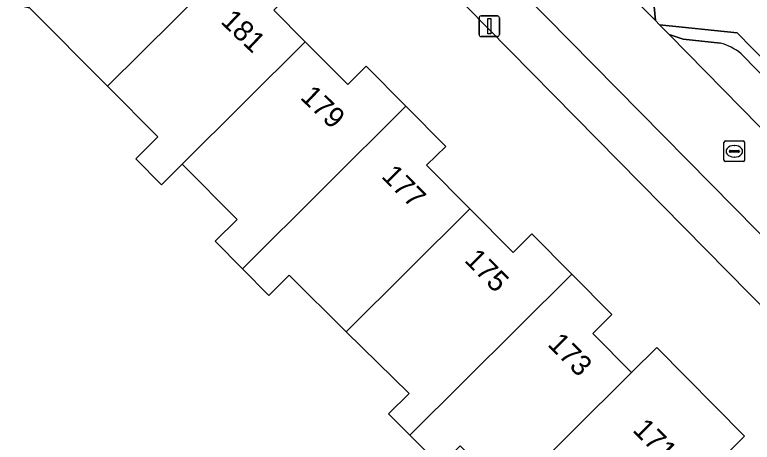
# Model space of a CAD drawing. Extents: x 158472 to 159562, y 388525 to 389606.
# Drawn here: x 159125.22 to 159160.92, y 389096.84 to 389117.52 of the extents above; entities that cross this region are included whole.
import ezdxf

# ---------------------------------------------------------------- set-up
doc = ezdxf.new("R2010")
doc.units = 0
for name, color, linetype in [('IMGEO_Berm_groen', 7, 'Continuous'), ('IMGEO_Erf', 7, 'Continuous'), ('IMGEO_Kolk', 7, 'Continuous'), ('IMGEO_Lichtmast', 7, 'Continuous'), ('IMGEO_Pand', 7, 'Continuous'), ('IMGEO_Pand_nummerreeks', 7, 'Continuous'), ('IMGEO_Parkeervlak_open', 7, 'Continuous'), ('IMGEO_Rijbaan_lokaal_open', 7, 'Continuous'), ('IMGEO_Voetpad_open', 7, 'Continuous')]:
    doc.layers.add(name, color=color, linetype=linetype)

msp = doc.modelspace()

# ---------------------------------------------------------------- linework, layer by layer
at = {"layer": 'IMGEO_Berm_groen'}
msp.add_lwpolyline([(159156.013, 389119.615), (159156.23, 389117.239), (159156.429, 389117.036), (159160.19, 389116.636), (159164.717, 389112.032), (159171.494, 389105.126), (159175.21, 389101.347)], dxfattribs=at)
at = {"layer": 'IMGEO_Erf'}
for points in [[(159177.649, 389086.904), (159133.378, 389131.853), (159118.514, 389135.277)], [(159131.512, 389127.324), (159135.985, 389122.82), (159135.021, 389121.863), (159136.286, 389120.588), (159138.445, 389118.414), (159137.764, 389117.737), (159139.286, 389116.205), (159141.338, 389114.139), (159142.232, 389115.027), (159144.156, 389113.089), (159146.081, 389111.151), (159145.157, 389110.235), (159147.252, 389108.125), (159149.347, 389106.015), (159150.254, 389106.915), (159152.19, 389104.965), (159154.127, 389103.015), (159153.199, 389102.093), (159155.071, 389100.208), (159156.296, 389101.424), (159160.553, 389097.136), (159158.65, 389095.239), (159161.342, 389092.292)], [(159145.823, 389095.704), (159144.351, 389097.18), (159143.32, 389098.214), (159144.306, 389099.197), (159141.271, 389102.187), (159138.499, 389104.919), (159137.516, 389103.942), (159136.24, 389105.227), (159134.917, 389106.559), (159135.98, 389107.614), (159133.327, 389110.286), (159132.329, 389109.295), (159131.081, 389110.552), (159132.142, 389111.606), (159129.708, 389114.057), (159125.934, 389117.858), (159122.285, 389118.771)]]:
    msp.add_lwpolyline(points, dxfattribs=at)
at = {"layer": 'IMGEO_Kolk'}
for p, q in [((159159.553, 389110.486), (159159.553, 389111.338)), ((159159.628, 389111.412), (159160.48, 389111.412)), ((159160.041, 389111.192), (159160.066, 389111.192)), ((159160.554, 389111.338), (159160.554, 389110.486)), ((159159.812, 389110.906), (159159.812, 389110.918)), ((159160.25, 389110.869), (159159.852, 389110.869)), ((159159.855, 389110.955), (159160.253, 389110.955)), ((159160.296, 389110.918), (159160.296, 389110.906)), ((159160.064, 389110.632), (159160.039, 389110.632)), ((159160.48, 389110.412), (159159.628, 389110.412))]:
    msp.add_line(p, q, dxfattribs=at)
for points in [[(159159.553, 389110.486), (159159.553, 389111.338)], [(159159.628, 389111.412), (159160.48, 389111.412)], [(159160.554, 389111.338), (159160.554, 389110.486)], [(159160.48, 389110.412), (159159.628, 389110.412)]]:
    msp.add_lwpolyline(points, dxfattribs=at)
for centre, radius, start, end in [((159159.63, 389111.336), 0.0765, 91.552, 178.448), ((159159.63, 389111.336), 0.0765, 91.552, 178.448), ((159160.478, 389111.336), 0.0765, 1.552, 88.448), ((159160.478, 389111.336), 0.0765, 1.552, 88.448), ((159159.852, 389110.915), 0.0403, 85.8775, 175.7526), ((159159.849, 389110.905), 0.0366, 178.938, 274.7102), ((159160.253, 389110.912), 0.043, 264.8664, 352.4533), ((159160.257, 389110.917), 0.0386, 1.7309, 96.639), ((159159.63, 389110.488), 0.0765, 181.552, 268.448), ((159159.63, 389110.488), 0.0765, 181.552, 268.448), ((159160.478, 389110.488), 0.0765, 271.552, 358.448), ((159160.478, 389110.488), 0.0765, 271.552, 358.448)]:
    msp.add_arc(centre, radius, start, end, dxfattribs=at)
for centre, major_axis, ratio, start_param, end_param in [((159160.04, 389110.912), (-0.387, 0.002), 0.722429, 4.712389, 7.853982), ((159160.065, 389110.912), (-0.39, 0.002), 0.717154, 1.570796, 4.712389)]:
    msp.add_ellipse(centre, major_axis=major_axis, ratio=ratio, start_param=start_param, end_param=end_param, dxfattribs=at)
at = {"layer": 'IMGEO_Lichtmast'}
for p, q in [((159147.695, 389116.563), (159147.695, 389117.363)), ((159147.695, 389117.363), (159147.695, 389116.563)), ((159147.795, 389117.463), (159148.585, 389117.463)), ((159148.585, 389117.463), (159147.795, 389117.463)), ((159148.685, 389117.363), (159148.685, 389116.563)), ((159148.685, 389116.563), (159148.685, 389117.363)), ((159148.585, 389116.463), (159147.795, 389116.463)), ((159147.795, 389116.463), (159148.585, 389116.463))]:
    msp.add_line(p, q, dxfattribs=at)
msp.add_lwpolyline([(159148.115, 389117.338), (159148.265, 389117.338), (159148.265, 389116.588), (159148.115, 389116.588), (159148.115, 389117.338)], dxfattribs=at)
for centre, start, end in [((159147.795, 389117.363), 90, 180), ((159147.795, 389117.363), 90, 180), ((159148.585, 389117.363), 0, 90), ((159148.585, 389117.363), 360, 90), ((159147.795, 389116.563), 180, 270), ((159147.795, 389116.563), 180, 270), ((159148.585, 389116.563), 270, 0), ((159148.585, 389116.563), 270, 0)]:
    msp.add_arc(centre, 0.1, start, end, dxfattribs=at)
at = {"layer": 'IMGEO_Pand'}
for points in [[(159129.708, 389114.057), (159136.286, 389120.588), (159135.021, 389121.863), (159135.985, 389122.82), (159131.512, 389127.324), (159128.387, 389124.221), (159126.846, 389124.599), (159123.923, 389125.315), (159122.285, 389118.771), (159125.934, 389117.858)], [(159129.708, 389114.057), (159132.142, 389111.606), (159131.081, 389110.552), (159132.329, 389109.295), (159133.327, 389110.286), (159139.286, 389116.205), (159137.764, 389117.737), (159138.445, 389118.414), (159136.286, 389120.588)], [(159133.327, 389110.286), (159135.98, 389107.614), (159134.917, 389106.559), (159136.24, 389105.227), (159144.156, 389113.089), (159142.232, 389115.027), (159141.338, 389114.139), (159139.286, 389116.205)], [(159147.252, 389108.125), (159145.157, 389110.235), (159146.081, 389111.151), (159144.156, 389113.089), (159136.24, 389105.227), (159137.516, 389103.942), (159138.499, 389104.919), (159141.271, 389102.187)], [(159147.252, 389108.125), (159141.271, 389102.187), (159144.306, 389099.197), (159143.32, 389098.214), (159144.351, 389097.18), (159152.19, 389104.965), (159150.254, 389106.915), (159149.347, 389106.015)], [(159149.136, 389094.315), (159155.071, 389100.208), (159153.199, 389102.093), (159154.127, 389103.015), (159152.19, 389104.965), (159144.351, 389097.18), (159145.823, 389095.704), (159146.789, 389096.668)], [(159158.65, 389095.239), (159160.553, 389097.136), (159156.296, 389101.424), (159155.071, 389100.208), (159149.136, 389094.315), (159149.324, 389094.126), (159147.552, 389092.359), (159148.674, 389091.233), (159151.34, 389088.56), (159153.591, 389090.617)]]:
    msp.add_lwpolyline(points, close=True, dxfattribs=at)
at = {"layer": 'IMGEO_Parkeervlak_open'}
for points in [[(159159.378, 389116.149), (159157.58, 389116.34), (159156.901, 389116.556), (159163.003, 389110.349), (159174.815, 389098.388), (159174.948, 389100.39)], [(159174.713, 389100.993), (159170.787, 389105.033), (159164.31, 389111.633), (159160.382, 389115.628)]]:
    msp.add_lwpolyline(points, dxfattribs=at)
msp.add_arc((159158.674, 389113.564), 2.679, 50.3857, 74.7625, dxfattribs=at)
at = {"layer": 'IMGEO_Rijbaan_lokaal_open'}
msp.add_lwpolyline([(159175.339, 389097.898), (159174.815, 389098.388), (159163.003, 389110.349), (159156.901, 389116.556), (159156.429, 389117.036), (159156.23, 389117.239), (159155.904, 389117.571), (159140.853, 389132.88), (159139.636, 389134.083), (159136.263, 389137.418), (159118.447, 389141.545), (159117.109, 389141.079), (159100.048, 389135.135), (159078.407, 389127.635), (159077.97, 389127.483), (159075.999, 389126.8), (159069.737, 389124.63), (159070.965, 389121.125), (159094.003, 389129.262), (159118.407, 389137.736), (159134.612, 389133.995), (159150.959, 389117.398), (159167.969, 389100.171), (159174.38, 389093.632)], dxfattribs=at)
at = {"layer": 'IMGEO_Voetpad_open'}
for points in [[(159181.406, 389086.467), (159175.395, 389092.597), (159174.38, 389093.632), (159167.969, 389100.171), (159150.959, 389117.398), (159134.612, 389133.995), (159118.407, 389137.736), (159094.003, 389129.262), (159070.965, 389121.125), (159071.701, 389118.918), (159118.514, 389135.277)], [(159118.514, 389135.277), (159133.378, 389131.853), (159177.649, 389086.904), (159181.337, 389083.746)], [(159155.904, 389117.571), (159156.23, 389117.239), (159156.013, 389119.615)], [(159175.21, 389101.347), (159171.494, 389105.126), (159164.717, 389112.032), (159160.19, 389116.636), (159156.429, 389117.036), (159156.901, 389116.556), (159157.58, 389116.34), (159159.378, 389116.149)], [(159160.382, 389115.628), (159164.31, 389111.633), (159170.787, 389105.033), (159174.713, 389100.993)]]:
    msp.add_lwpolyline(points, dxfattribs=at)
msp.add_arc((159158.674, 389113.564), 2.679, 50.3857, 74.7625, dxfattribs=at)

# ---------------------------------------------------------------- texts
at = {"layer": 'IMGEO_Pand_nummerreeks'}
for s, rotation, p in [('181', 316.3819, (159135.141, 389117.148)), ('179', 316.3819, (159138.994, 389113.478)), ('177', 314.6809, (159142.927, 389109.667)), ('175', 314.6809, (159146.944, 389105.605)), ('173', 314.8066, (159150.973, 389101.537)), ('171', 314.8051, (159155.088, 389097.394))]:
    msp.add_text(s, height=1, rotation=rotation, dxfattribs=at).set_placement(p)

doc.saveas('drawing.dxf')
